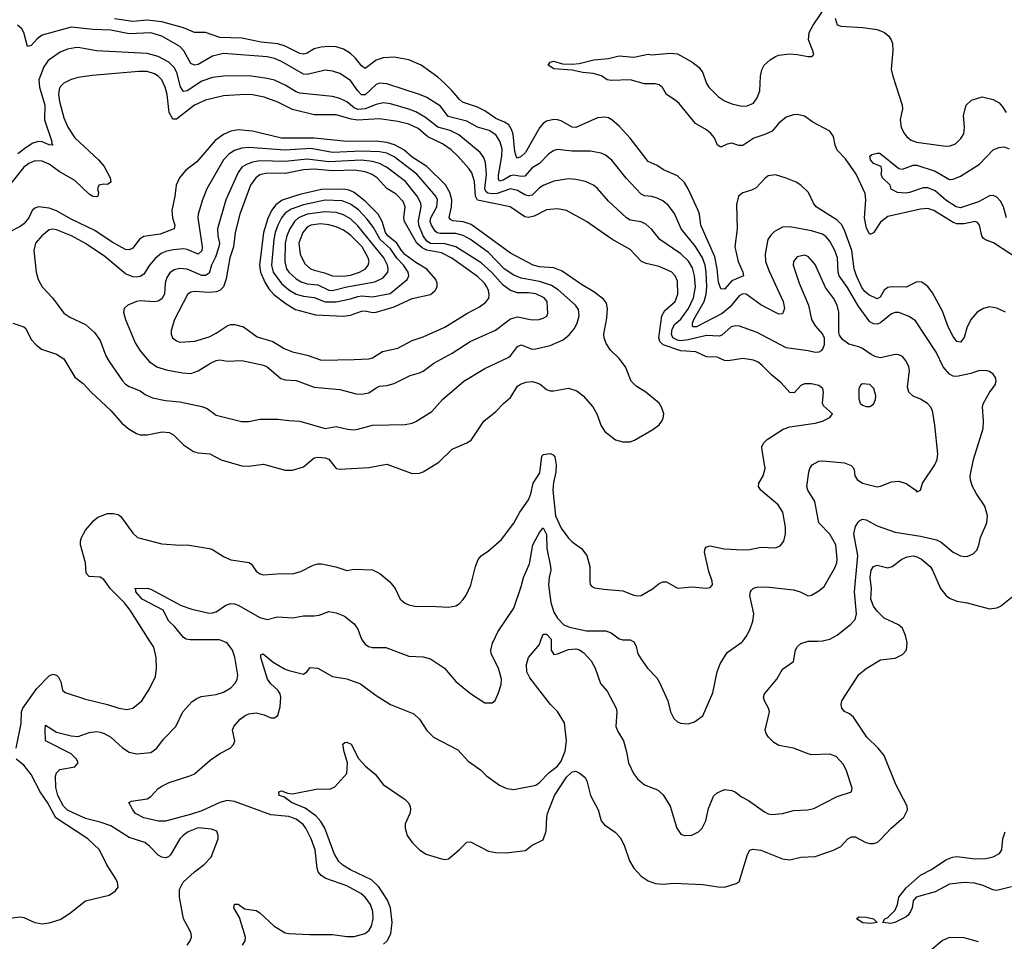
# Model space of a CAD drawing. Header units: inches. Extents: x 1305375 to 1407406, y 744550 to 841633.
# Tile 329 of 509: x 1362087 to 1367511, y 798347 to 803421. Entities that reach past the tile are written whole.
import ezdxf

# ---------------------------------------------------------------- set-up
doc = ezdxf.new("R2010")
doc.units = ezdxf.units.IN
doc.header["$MEASUREMENT"] = 0
doc.layers.add('B3769', color=7, linetype='Continuous')
doc.layers.add('B3860', color=7, linetype='Continuous')

msp = doc.modelspace()

# ---------------------------------------------------------------- linework, layer by layer
at = {"layer": 'B3769', "color": 5}
for points, elevation in [([(1362067.4, 799410), (1362095, 799545), (1362097, 799610), (1362105, 799630), (1362180.6, 799739.4), (1362250, 799808.5), (1362270, 799818), (1362290, 799812.4), (1362301.5, 799801.5), (1362314.4, 799774.4), (1362322.7, 799730), (1362337.2, 799717.2), (1362450, 799680.2), (1362571.3, 799651.3), (1362634, 799630), (1362677, 799623), (1362710, 799630.3), (1362759.1, 799670), (1362802.7, 799737.3), (1362834.7, 799805.3), (1362840.8, 799850), (1362838, 799910), (1362826.1, 799966.1), (1362804.5, 800000)], 1180), ([(1363010, 798324.9), (1363026.9, 798350), (1363033, 798370), (1363031.3, 798390), (1363023, 798410), (1362989.7, 798470), (1362967.1, 798590), (1362967.3, 798632.7), (1362988.4, 798671.6), (1363050.8, 798729.2), (1363104.2, 798770), (1363141.1, 798810), (1363181.2, 798910), (1363181.2, 798930), (1363173.2, 798953.2), (1363143.6, 798963.6), (1363070.5, 798970.5), (1363016, 798950), (1362986.7, 798930), (1362969.2, 798910), (1362918.2, 798821.8), (1362907.7, 798812.3), (1362890, 798806.6), (1362870, 798809.7), (1362850, 798821.7), (1362802.7, 798870), (1362776.3, 798890), (1362690, 798918.8), (1362590, 798982), (1362530, 799003.4), (1362450, 799023.6), (1362350, 799069.3), (1362328.1, 799090), (1362296.3, 799150), (1362286.5, 799193.5), (1362284.4, 799255.6), (1362290, 799274), (1362307.6, 799292.4), (1362390, 799307.1), (1362408.4, 799330), (1362399.4, 799350), (1362370, 799378.9), (1362229, 799450), (1362226.5, 799513.5), (1362230, 799537.3), (1362290, 799497.2), (1362370, 799478), (1362410, 799473.7), (1362470, 799496.9), (1362510, 799501.3), (1362530, 799497.6), (1362551.6, 799491.6), (1362590, 799470.2), (1362652.5, 799412.5), (1362690, 799387.8), (1362730, 799378.6), (1362810, 799386.2), (1362841.7, 799410), (1362880, 799460), (1362946.9, 799530), (1362986.2, 799610), (1363035.2, 799664.8), (1363058.5, 799681.5), (1363086.3, 799693.7), (1363170, 799705), (1363210, 799717.6), (1363250, 799741.5), (1363276.4, 799770), (1363285.3, 799790), (1363288, 799812), (1363271.6, 799911.6), (1363258.6, 799950), (1363230.8, 799990.8), (1363206.3, 800000)], 1160), ([(1363314.6, 798325.4), (1363329.8, 798350), (1363330.7, 798370), (1363297.3, 798477.3), (1363266.6, 798530), (1363270, 798550.8), (1363290.5, 798550.5), (1363325.2, 798525.2), (1363390, 798516.4), (1363410, 798504.2), (1363489.4, 798429.4), (1363550, 798394), (1363570, 798390.2), (1363683.7, 798383.7), (1363810, 798384), (1363890, 798373), (1363930, 798373.3), (1363990.9, 798390), (1364012.5, 798407.5), (1364024.9, 798430), (1364034.3, 798470), (1364033.3, 798510), (1364018.9, 798550), (1363990, 798589.8), (1363966.6, 798610), (1363890, 798652.2), (1363773.2, 798693.2), (1363748.4, 798708.4), (1363731.7, 798730), (1363725.8, 798750), (1363715, 798850), (1363693.1, 798910), (1363663.6, 798970), (1363648, 798990), (1363610, 799019.2), (1363570, 799034.2), (1363470, 799043.8), (1363270, 799117), (1363230, 799121.3), (1363189.2, 799110.8), (1363090, 799065.2), (1363034, 799046), (1362890, 799007.3), (1362852.4, 799007.6), (1362770, 799026.6), (1362725.6, 799050), (1362709.4, 799070), (1362689, 799110), (1362702.7, 799117.3), (1362790, 799130.7), (1362810, 799144), (1362850, 799187.7), (1362870, 799200.4), (1362910, 799220.3), (1363030, 799258.8), (1363050, 799269.2), (1363135.6, 799344.4), (1363190, 799381.3), (1363247, 799410), (1363265.6, 799430), (1363271.5, 799450), (1363259.5, 799510), (1363267.3, 799530), (1363301.6, 799570), (1363330, 799590.3), (1363350, 799598.7), (1363390, 799604.4), (1363433.8, 799593.8), (1363470, 799576.3), (1363490, 799577.3), (1363509.5, 799590.5), (1363521.5, 799638.5), (1363525.7, 799690), (1363522.6, 799710), (1363509.7, 799730), (1363470, 799763.5), (1363452.7, 799790), (1363414.7, 799910), (1363416, 799924), (1363428, 799930), (1363483.8, 799883.8), (1363546.1, 799846.1), (1363570, 799837.4), (1363650, 799818.3), (1363669.6, 799830), (1363686.5, 799853.5), (1363730, 799850.9), (1363810, 799804.1), (1363890, 799791), (1363964.2, 799764.2), (1364050, 799699.5), (1364130, 799650.4), (1364258.3, 799598.3), (1364288.9, 799570), (1364330, 799506.7), (1364366.4, 799470), (1364501, 799401), (1364558.3, 799338.3), (1364626, 799290), (1364658.1, 799258.1), (1364730, 799207.1), (1364770, 799188.3), (1364810, 799182.2), (1364930, 799207), (1364950, 799220.2), (1365004.1, 799275.9), (1365050.7, 799310), (1365070, 799337.6), (1365092.7, 799392.7), (1365099.9, 799450), (1365089.1, 799550), (1365050, 799611.6), (1365010.4, 799650.4), (1364896.5, 799796.5), (1364880.5, 799830), (1364879.3, 799870), (1364890.4, 799909.6), (1364950, 799980.3), (1364956.8, 800000)], 1140), ([(1364092, 798330), (1364111.9, 798350), (1364131.8, 798388.2), (1364138.6, 798450), (1364130.5, 798530), (1364113.8, 798573.8), (1364065.9, 798645.9), (1364024.3, 798684.3), (1363910, 798740.4), (1363866.5, 798766.5), (1363845.6, 798785.6), (1363819.5, 798830), (1363767.2, 798970), (1363745.9, 799005.9), (1363718.1, 799038.1), (1363658.8, 799078.8), (1363583.5, 799110), (1363542, 799142), (1363516, 799150), (1363515.3, 799170), (1363530, 799174.4), (1363562, 799162), (1363590, 799158.9), (1363730, 799186.7), (1363795.1, 799184.9), (1363823.6, 799196.4), (1363888.7, 799270), (1363893.2, 799330), (1363875.1, 799390), (1363867.9, 799432.1), (1363878, 799442), (1363890, 799442.4), (1363912.3, 799432.3), (1363953.4, 799353.4), (1363991.7, 799311.7), (1364046.2, 799266.2), (1364088.5, 799210), (1364210, 799127.7), (1364227.7, 799110), (1364238, 799090), (1364240.5, 799070), (1364237.1, 799050), (1364210, 798993.2), (1364210.2, 798970), (1364222.3, 798930), (1364249.4, 798890), (1364290, 798850.8), (1364326.1, 798826.1), (1364410, 798799.8), (1364430, 798796.1), (1364450, 798801.4), (1364508.2, 798850), (1364550, 798892.4), (1364570, 798894.9), (1364670, 798842.2), (1364710, 798835.2), (1364766.3, 798833.7), (1364873.9, 798846.1), (1364910, 798876.3), (1364970, 798904.4), (1364986.8, 798953.2), (1364990.6, 799030), (1364995.4, 799050), (1365033.9, 799150), (1365098.6, 799250), (1365130, 799280.6), (1365150, 799284), (1365170, 799274.7), (1365199.6, 799250), (1365211.1, 799230), (1365232.2, 799150), (1365274, 799070), (1365290.2, 799010.2), (1365308.7, 798988.7), (1365367.9, 798947.9), (1365396, 798916), (1365419.1, 798870), (1365447.2, 798790), (1365471.2, 798750), (1365510, 798705.2), (1365550, 798679.2), (1365590, 798664.5), (1365630, 798661.6), (1365690, 798666.4), (1365850, 798658.5), (1365934.3, 798645.7), (1365970, 798644.9), (1366034.8, 798665.2), (1366050, 798674), (1366096, 798824), (1366110, 798847.7), (1366126.3, 798853.7), (1366170, 798848.8), (1366290, 798801.3), (1366330, 798795.2), (1366390, 798810.2), (1366470, 798814.4), (1366570, 798848.4), (1366610, 798869.2), (1366650, 798910.3), (1366670, 798922.7), (1366690, 798921.8), (1366748.4, 798890), (1366770, 798884.5), (1366790, 798884.2), (1366810, 798891.5), (1366830, 798907.4), (1366887.4, 798970), (1366956.9, 799030), (1366977.4, 799070), (1366975.8, 799090), (1366914.2, 799210), (1366849.8, 799370), (1366816.4, 799410), (1366754.6, 799470), (1366681.1, 799581.1), (1366658.7, 799598.7), (1366630, 799612.7), (1366617, 799630), (1366611.8, 799650), (1366615.6, 799670), (1366710, 799814.9), (1366750, 799848.8), (1366830, 799896), (1366910, 799906.4), (1366950, 799925.5), (1366971.6, 799950), (1366975.4, 799990), (1366973.5, 800000)], 1120), ([(1363977.5, 800000), (1363990, 799982.6), (1364009.3, 799969.3), (1364030, 799963.9), (1364104.4, 799964.4), (1364230, 799916.5), (1364310, 799913.4), (1364350, 799901.1), (1364426.4, 799850), (1364490, 799777.6), (1364570, 799710.4), (1364650, 799660.4), (1364690, 799659.1), (1364707.3, 799672.7), (1364725.1, 799714.9), (1364739.2, 799760.8), (1364741.7, 799790), (1364724.8, 799850), (1364684.7, 799930), (1364683, 799950), (1364691.5, 799990), (1364696.4, 800000)], 1160), ([(1365014.8, 800000), (1365014.4, 799950), (1365030, 799925.7), (1365050, 799928.9), (1365110, 799952.6), (1365150, 799956.3), (1365171.1, 799951.1), (1365195, 799935), (1365235.9, 799890), (1365258, 799850), (1365286, 799766), (1365323.6, 799723.6), (1365373.1, 799630), (1365376.5, 799610), (1365371.7, 799530), (1365381.6, 799501.6), (1365412.9, 799450), (1365430.2, 799390), (1365440.3, 799330), (1365468.4, 799270), (1365490, 799242), (1365528.7, 799208.7), (1365600.4, 799180.4), (1365632.8, 799152.8), (1365670.3, 799090.3), (1365707.2, 798970), (1365730, 798937.1), (1365750, 798928.5), (1365790, 798930.4), (1365826, 798950), (1365846.6, 798970), (1365867.6, 799010), (1365881.7, 799078.3), (1365910, 799146), (1365930, 799164), (1365970, 799182), (1366010, 799177), (1366030, 799167), (1366062.7, 799142.7), (1366102, 799122), (1366190, 799058.9), (1366210, 799048), (1366230, 799044.7), (1366288.7, 799050), (1366350, 799067.2), (1366429.7, 799070.3), (1366462.8, 799077.2), (1366590, 799144.6), (1366669, 799170), (1366672.3, 799190), (1366640.7, 799290), (1366622.8, 799322.8), (1366584.7, 799364.7), (1366550, 799376.9), (1366450, 799373.5), (1366430, 799378), (1366350, 799409.7), (1366270, 799424), (1366241.2, 799441.2), (1366211.8, 799470), (1366199.6, 799490), (1366194, 799510), (1366216.9, 799610), (1366213, 799630), (1366189.7, 799670), (1366184.7, 799690), (1366189.6, 799710), (1366258, 799790), (1366290, 799844.9), (1366350, 799887.7), (1366361.6, 799950), (1366372.3, 799970), (1366390, 799985.5), (1366430, 799998.3), (1366484.2, 800000)], 1140), ([(1365462.5, 800000), (1365470, 799996.4), (1365483.2, 799970), (1365492.9, 799930), (1365510, 799900.5), (1365545.3, 799850), (1365596.5, 799796.5), (1365612, 799772), (1365657.3, 799670), (1365672.4, 799610), (1365690, 799574), (1365710, 799555.5), (1365727.3, 799547.3), (1365770, 799544.9), (1365804.2, 799555.8), (1365851.3, 799588.7), (1365904.8, 799715.2), (1365929.8, 799830), (1365946.2, 799873.8), (1365983.8, 799936.2), (1366065.8, 799994.2), (1366070.4, 800000)], 1160), ([(1362030, 798474.4), (1362090, 798482), (1362110, 798478.2), (1362170, 798450.2), (1362210, 798442.7), (1362250, 798447.7), (1362310, 798466.5), (1362361, 798499), (1362450, 798569.1), (1362579.7, 798600.3), (1362615.3, 798624.7), (1362630, 798644.7), (1362626.6, 798670), (1362617, 798690), (1362567, 798767), (1362526, 798850), (1362461.5, 798910), (1362286.9, 799026.9), (1362241, 799110), (1362199.7, 799170), (1362150, 799265.8), (1362110, 799315.5), (1362067.1, 799350)], 1180), ([(1367550, 798646.9), (1367470, 798627), (1367447.6, 798630), (1367394.6, 798654.6), (1367347.1, 798667.1), (1367290, 798669.9), (1367210, 798660.8), (1367130, 798618.2), (1367026, 798590), (1367008.9, 798570), (1367003.2, 798530), (1366995.2, 798510), (1366981.7, 798490), (1366970, 798482.2), (1366907.7, 798450), (1366885.5, 798445.5), (1366842, 798450), (1366853.2, 798470), (1366870, 798477.6), (1366910, 798518.8), (1366923.7, 798550), (1366929.4, 798590), (1366970, 798641.5), (1367049.3, 798710), (1367110, 798741.7), (1367190, 798794.6), (1367225.2, 798810), (1367250, 798814.4), (1367350, 798801.4), (1367410, 798802), (1367450, 798811.1), (1367484.7, 798830), (1367498.5, 798850), (1367503.9, 798910), (1367515.4, 798950)], 1080), ([(1367370, 798342.9), (1367290, 798365), (1367210, 798367.7), (1367170, 798350.5), (1367110, 798300.5)], 1120)]:
    msp.add_lwpolyline(points, dxfattribs=dict(at, elevation=elevation))
at = {"layer": 'B3769', "color": 5, "elevation": 1080}
msp.add_lwpolyline([(1366776, 798444), (1366731.2, 798448.8), (1366697.2, 798470), (1366710, 798480.7), (1366750, 798478.7), (1366791.3, 798470), (1366810, 798449.7)], close=True, dxfattribs=at)
at = {"layer": 'B3860', "color": 5}
for points, elevation in [([(1367590, 802102.1), (1367452.6, 802192.6), (1367408.1, 802208.1), (1367396.6, 802216.6), (1367386.9, 802230), (1367375, 802290), (1367363.9, 802303.9), (1367350, 802310.5), (1367290, 802297.3), (1367250, 802296.9), (1367230, 802303.6), (1367122.7, 802370), (1367090, 802381.2), (1367050, 802378.4), (1366870, 802338), (1366830, 802306.2), (1366790, 802246.6), (1366770, 802238.3), (1366752.8, 802272.8), (1366741.9, 802330), (1366748.3, 802430), (1366744.5, 802464.5), (1366695.6, 802570), (1366635.6, 802655.6), (1366590, 802702.6), (1366579.5, 802730), (1366570, 802777), (1366550, 802806.9), (1366457.3, 802857.3), (1366410, 802889.8), (1366370, 802898.8), (1366350, 802897.8), (1366310, 802884.2), (1366270, 802851.8), (1366232, 802808), (1366191.6, 802788.4), (1366131, 802769), (1366070, 802729.1), (1366048.7, 802728.7), (1366010, 802741.9), (1365984.3, 802735.7), (1365950, 802718.7), (1365930.8, 802730.8), (1365915, 802770), (1365895, 802795), (1365870, 802815.3), (1365809.8, 802850), (1365719.2, 802959.2), (1365698, 802978), (1365650, 803008.2), (1365627.6, 803047.6), (1365610, 803063), (1365588.6, 803068.6), (1365530, 803067.3), (1365450, 803089.2), (1365345.5, 803085.5), (1365324, 803090), (1365292.7, 803112.7), (1365245.6, 803125.6), (1365190, 803130.9), (1365130, 803143.9), (1365030, 803149.9), (1364998.7, 803170), (1365010, 803187.7), (1365027.7, 803192.3), (1365077.3, 803177.3), (1365130, 803175.4), (1365170, 803180.2), (1365250, 803200.5), (1365330, 803206.8), (1365390, 803222.2), (1365470, 803214.1), (1365549.3, 803230.7), (1365570, 803228.2), (1365670, 803236.6), (1365710, 803232.7), (1365790, 803188.2), (1365830, 803158.2), (1365850, 803128.7), (1365871.3, 803070), (1365883.7, 803050), (1365937, 802997), (1365970, 802975.1), (1366010, 802958.5), (1366065.4, 802945.4), (1366093.9, 802946.1), (1366130, 802961.8), (1366150, 802990.3), (1366164.6, 803030), (1366167.5, 803110), (1366174.6, 803145.4), (1366189.1, 803170.9), (1366220.9, 803199.1), (1366250, 803218.1), (1366270, 803225.1), (1366327.2, 803232.8), (1366370, 803230.1), (1366430, 803217.7), (1366450, 803218.4), (1366456.6, 803223.4), (1366461.6, 803230), (1366456.6, 803250), (1366432.2, 803310), (1366437, 803350), (1366457.7, 803390), (1366539.9, 803510)], 1080), ([(1366484.2, 800000), (1366510, 800000.8), (1366550, 800010.3), (1366590, 800033.1), (1366666.6, 800093.4), (1366690, 800119.3), (1366697.3, 800150), (1366686.7, 800270), (1366704.5, 800470), (1366682.3, 800590), (1366691.5, 800630), (1366705.6, 800654.4), (1366716.2, 800663.8), (1366730, 800670.3), (1366750, 800667.6), (1366810, 800633.6), (1366910, 800598.6), (1367050, 800577.1), (1367137.5, 800557.5), (1367164.2, 800544.2), (1367230, 800489.1), (1367270, 800468.8), (1367290, 800464.6), (1367310, 800467), (1367339.6, 800480.4), (1367359.4, 800500.6), (1367371.6, 800528.4), (1367381, 800570), (1367415.3, 800650), (1367418.7, 800690), (1367403.3, 800743.3), (1367358.2, 800810), (1367336.8, 800850), (1367324.9, 800884.9), (1367323.9, 800910), (1367341, 800999), (1367394.8, 801170), (1367396.9, 801210), (1367391.7, 801291.7), (1367396.9, 801310), (1367430, 801367.7), (1367460.9, 801410), (1367466.6, 801430), (1367462.9, 801450), (1367449.4, 801470), (1367430, 801483.6), (1367410, 801489.6), (1367370, 801487.8), (1367327.7, 801472.3), (1367250, 801456.5), (1367230, 801458.9), (1367210, 801469.8), (1367175.3, 801510), (1367136.5, 801590), (1367022, 801762), (1366987.5, 801787.5), (1366930, 801808.3), (1366910, 801809), (1366890, 801801.8), (1366830, 801752.2), (1366810, 801743.7), (1366790, 801745.5), (1366770, 801757.2), (1366706, 801846), (1366647.3, 801947.3), (1366601.5, 802010), (1366596.3, 802030), (1366592.7, 802110), (1366577.5, 802150), (1366550, 802202.4), (1366530, 802225.8), (1366510, 802239.6), (1366450, 802258.5), (1366330, 802279.8), (1366290, 802278), (1366244.7, 802255.3), (1366224.9, 802235.1), (1366209.2, 802210), (1366193.4, 802130), (1366196.3, 802090), (1366215.8, 802035.8), (1366292.1, 801870), (1366299.8, 801830), (1366290, 801802), (1366270, 801799.8), (1366250, 801808.3), (1366170, 801850.5), (1366090, 801909.1), (1366070, 801911.6), (1366050, 801900.7), (1366000.8, 801839.2), (1365957.6, 801802.4), (1365815.4, 801730), (1365796.2, 801730), (1365792.8, 801732.8), (1365793.5, 801750), (1365800.8, 801770), (1365857.1, 801870), (1365869.7, 801910.3), (1365873, 801950), (1365869.3, 802030), (1365862.5, 802070), (1365848.7, 802110), (1365810, 802171.3), (1365731.9, 802270), (1365693.8, 802353.8), (1365659.6, 802399.6), (1365630, 802423.5), (1365598.5, 802438.5), (1365570, 802447.1), (1365530, 802451.5), (1365510, 802459.8), (1365428.9, 802548.9), (1365350, 802647.6), (1365314.8, 802674.8), (1365290, 802686.8), (1365230, 802697.7), (1365130, 802697.3), (1365050, 802706.5), (1365030, 802701.6), (1364999.5, 802680.5), (1364950, 802629.3), (1364910, 802605.8), (1364870, 802560.2), (1364850, 802557.8), (1364810, 802565.6), (1364790, 802560.6), (1364750, 802537.6), (1364730, 802532.1), (1364724.4, 802544.4), (1364725.2, 802565.2), (1364742.6, 802670), (1364744.5, 802710), (1364732.9, 802752.9), (1364710, 802786.3), (1364673.7, 802810), (1364610, 802828.6), (1364550, 802861.8), (1364448.2, 802888.2), (1364405.6, 802945.6), (1364330, 802992.3), (1364290, 803009.9), (1364110, 803067.3), (1364070, 803072.1), (1364050, 803063.4), (1363990, 803007.9), (1363970, 803008.1), (1363950, 803028.6), (1363910, 803086.6), (1363850, 803124.2), (1363810, 803138.3), (1363770, 803142.2), (1363670, 803119.1), (1363650, 803120.5), (1363530, 803191), (1363490, 803207.7), (1363450, 803216.9), (1363210, 803235.2), (1363150, 803220.7), (1363070, 803174.4), (1363049.9, 803169.9), (1363030, 803179.8), (1362991.7, 803250), (1362970, 803272.6), (1362870, 803330.4), (1362810, 803349.4), (1362690, 803342.3), (1362590, 803362.4), (1362490, 803366.1), (1362370, 803379), (1362210, 803335.9), (1362183.7, 803316.3), (1362150, 803278.2), (1362130, 803273.6), (1362110.5, 803350), (1362098.5, 803370), (1362075.2, 803390)], 1140), ([(1367517.6, 801810), (1367470, 801831.9), (1367430, 801840.5), (1367397.3, 801830), (1367362.4, 801810), (1367328, 801772), (1367306.8, 801730), (1367289.4, 801670.6), (1367270, 801646.2), (1367250, 801649.8), (1367230, 801676.4), (1367202.2, 801730), (1367170, 801816.1), (1367116.6, 801916.6), (1367090, 801952.4), (1367056.6, 801976.6), (1367030, 801977.7), (1366970, 801948.8), (1366890, 801950.6), (1366870, 801946.9), (1366850, 801932.5), (1366826.9, 801893.1), (1366810, 801883.2), (1366765.8, 801905.8), (1366743.8, 801923.8), (1366726.4, 801946.4), (1366697.7, 802010), (1366684.9, 802050), (1366671.7, 802150), (1366630, 802262), (1366613.8, 802293.8), (1366590, 802317.3), (1366475.1, 802390), (1366459.8, 802410), (1366432.3, 802470), (1366390, 802509.8), (1366365.5, 802525.5), (1366310, 802548.4), (1366250, 802567.1), (1366210, 802560.4), (1366192.5, 802547.5), (1366144.4, 802495.6), (1366117.7, 802482.3), (1366070, 802467.4), (1366047.1, 802450), (1366036.8, 802403.2), (1366039.8, 802270), (1366026.2, 802170), (1366045.7, 802090), (1366070.9, 802030), (1366073.6, 802010), (1366010, 801982.5), (1365970, 801937.1), (1365950, 801939.8), (1365936.5, 801976.5), (1365930.3, 802050), (1365916, 802116), (1365839.7, 802290), (1365831.4, 802350), (1365824.5, 802370), (1365769.9, 802490), (1365750, 802524.2), (1365710, 802561.8), (1365634.5, 802594.5), (1365598.4, 802618.4), (1365550, 802641), (1365450, 802768.5), (1365390, 802834.8), (1365350, 802869.8), (1365330, 802879.8), (1365310, 802884), (1365270, 802879.9), (1365150, 802828), (1365129.9, 802829.9), (1365070, 802863.4), (1365050, 802869.8), (1365030, 802871.5), (1364990, 802861.8), (1364970, 802849), (1364950, 802824.8), (1364873.2, 802690), (1364850, 802667.5), (1364830, 802658.2), (1364822, 802670), (1364815.6, 802695.6), (1364805.7, 802790), (1364797.2, 802817.2), (1364781.4, 802841.4), (1364757.5, 802857.5), (1364710, 802877.8), (1364650, 802918.5), (1364610, 802939.4), (1364527.1, 802967.1), (1364510, 802980.7), (1364470, 803029.9), (1364430, 803069.8), (1364390, 803103.7), (1364299.3, 803170), (1364230, 803199.7), (1364150, 803214.5), (1364089.5, 803210.5), (1364050, 803198.2), (1363990, 803152.1), (1363970, 803167.7), (1363937, 803210), (1363910, 803235.2), (1363870, 803259.6), (1363830, 803271.4), (1363790, 803273.9), (1363748.4, 803270), (1363710, 803259.9), (1363670, 803237), (1363650, 803231.4), (1363630, 803235.4), (1363550, 803275.9), (1363510, 803287.4), (1363418.1, 803298.1), (1363310, 803320.1), (1363190, 803322.3), (1363110, 803351.2), (1363050, 803349.9), (1362990, 803377), (1362869.4, 803409.4), (1362790, 803418.6), (1362710, 803410.9), (1362610, 803425.9)], 1120), ([(1366580.1, 803430), (1366590, 803392.4), (1366610, 803384.6), (1366730, 803378), (1366810, 803366.7), (1366850.6, 803350), (1366874.9, 803330), (1366888.2, 803310), (1366894.9, 803290), (1366898, 803250), (1366888.6, 803148.6), (1366896.5, 803110), (1366948.7, 802950), (1366950.3, 802930), (1366938.3, 802870), (1366942.7, 802830), (1366957.3, 802797.3), (1366975.1, 802775.1), (1366998, 802758), (1367026.9, 802746.9), (1367190, 802725.4), (1367213.4, 802726.6), (1367241.9, 802738.1), (1367272.6, 802767.4), (1367288.2, 802791.8), (1367291.6, 802830), (1367287.3, 802892.7), (1367301.3, 802950), (1367330, 802977), (1367390, 802997), (1367450, 802981.7), (1367482.7, 802962.7), (1367501.8, 802941.8), (1367520.8, 802910)], 1080), ([(1366070.4, 800000), (1366090, 800025.3), (1366110, 800062.4), (1366126.3, 800110), (1366132.2, 800150), (1366109.8, 800250), (1366112.4, 800270), (1366119.3, 800280.7), (1366129.8, 800290.2), (1366150, 800297.3), (1366201.8, 800298.2), (1366350, 800281.3), (1366387.3, 800270), (1366430, 800248.4), (1366450, 800252.4), (1366490, 800275.8), (1366519.1, 800300.9), (1366577.4, 800402.6), (1366587.8, 800430), (1366589.8, 800450), (1366583, 800530), (1366550, 800588.9), (1366489.9, 800650), (1366467.3, 800767.3), (1366429.7, 800830), (1366424.2, 800850), (1366434.5, 800930), (1366439.5, 800950), (1366452.7, 800970), (1366489, 800990), (1366510, 800992.7), (1366630, 800980.2), (1366667, 800967), (1366677.1, 800957.1), (1366683.7, 800943.7), (1366688.4, 800910), (1366700.2, 800890), (1366730, 800869.5), (1366810, 800849.3), (1366830, 800852.6), (1366890, 800877.3), (1366930, 800880.2), (1366970, 800866.7), (1367024.7, 800830), (1367030, 800822), (1367048.9, 800831.1), (1367060.7, 800870), (1367128.7, 800970), (1367141.4, 800998.6), (1367145.7, 801030), (1367129, 801189), (1367114.8, 801270), (1367104.4, 801290), (1367087.5, 801307.5), (1367050, 801330.9), (1367009, 801349), (1366985.7, 801370), (1366977.2, 801397.2), (1366989.1, 801490), (1366985.2, 801510), (1366970, 801541.1), (1366950, 801565.7), (1366930, 801575.8), (1366910, 801577.1), (1366830, 801558.8), (1366804.1, 801564.1), (1366776.9, 801576.9), (1366730, 801610.6), (1366710, 801620.2), (1366654.6, 801634.6), (1366619.8, 801659.8), (1366603.7, 801683.7), (1366599.3, 801699.3), (1366599.5, 801810), (1366590.5, 801850), (1366570, 801887.6), (1366526.5, 801946.5), (1366470, 802073), (1366430, 802117.4), (1366410, 802125.1), (1366370, 802115.8), (1366350.3, 802090), (1366348.1, 802070), (1366380.5, 801970), (1366431.9, 801850), (1366449.3, 801770), (1366470, 801734.9), (1366508.9, 801690), (1366518.7, 801670), (1366519.5, 801630), (1366512.2, 801610), (1366501.7, 801598.3), (1366488.9, 801591.1), (1366470, 801588.5), (1366430, 801598.2), (1366310, 801614), (1366150, 801698.8), (1366053.1, 801733.1), (1366030, 801736.1), (1366006.3, 801730), (1365955.4, 801684.6), (1365941.2, 801678.8), (1365870, 801682), (1365770, 801657.9), (1365730, 801653.6), (1365710, 801656.8), (1365684.7, 801670), (1365677.4, 801690), (1365682.4, 801717.6), (1365696, 801744), (1365730, 801771.2), (1365771, 801830), (1365798.7, 801890), (1365809.6, 801950), (1365804.9, 802010), (1365794.2, 802054.2), (1365771, 802091), (1365730, 802131.1), (1365613.3, 802210), (1365570, 802266.2), (1365535.8, 802295.8), (1365510, 802307.1), (1365450, 802317.8), (1365430, 802329.8), (1365330, 802421), (1365270, 802490.9), (1365248, 802510), (1365203.7, 802530), (1365150, 802541.8), (1365110, 802544.2), (1365030, 802531.5), (1364970, 802508.3), (1364950, 802495.4), (1364910, 802455.2), (1364890, 802450.4), (1364870, 802457), (1364830, 802480.7), (1364790, 802489.5), (1364716.7, 802463.3), (1364690, 802461.9), (1364666.4, 802466.4), (1364655.2, 802475.2), (1364648.9, 802490), (1364658.5, 802570), (1364653.8, 802633.8), (1364643.1, 802663.1), (1364622.9, 802690), (1364506.6, 802786.6), (1364457.6, 802810), (1364389.7, 802829.7), (1364323.1, 802883.1), (1364270, 802913.2), (1364230, 802927.6), (1364130, 802956.9), (1364090, 802962.9), (1364050, 802953.8), (1363990, 802929.3), (1363950, 802926.7), (1363930, 802934.9), (1363890, 802968.2), (1363850, 802987.1), (1363810, 802997.4), (1363630, 803016.1), (1363610, 803023), (1363550, 803061.3), (1363490, 803087.7), (1363450, 803098.1), (1363351.5, 803111.5), (1363210, 803110.5), (1363150, 803102.2), (1363090, 803083.4), (1363010, 803029.3), (1362990, 803026.2), (1362972.1, 803052.1), (1362952.7, 803130), (1362938.3, 803158.3), (1362907.8, 803187.8), (1362850, 803218.5), (1362790, 803235.7), (1362510.1, 803249.9), (1362410, 803267), (1362390, 803266.8), (1362350, 803258.2), (1362310, 803242.2), (1362244.5, 803195.5), (1362219.1, 803160.9), (1362193.3, 803090), (1362195.7, 803050), (1362225.7, 802950), (1362224.2, 802870), (1362264, 802750), (1362262.3, 802742.3), (1362270.2, 802729.8), (1362250, 802731.3), (1362210, 802747.7), (1362190, 802750.7), (1362159.5, 802740.5), (1362121.9, 802718.1), (1362077.2, 802682.8)], 1160), ([(1362804.5, 800000), (1362696.1, 800170), (1362664.2, 800210), (1362586.9, 800286.9), (1362550, 800338.4), (1362530, 800352.4), (1362470, 800356), (1362452.7, 800372.7), (1362449, 800431), (1362422.2, 800530), (1362422.8, 800550), (1362427.7, 800570), (1362449.2, 800610.8), (1362495.7, 800664.3), (1362518, 800682), (1362570, 800701.2), (1362602, 800702), (1362630, 800696), (1362644.8, 800684.8), (1362710, 800593), (1362736, 800570), (1362870, 800535.8), (1362971.9, 800528.1), (1363010, 800530.3), (1363130, 800510.2), (1363150, 800503.2), (1363210, 800465.4), (1363250, 800446.8), (1363352.1, 800432.1), (1363363.7, 800423.7), (1363390, 800383.7), (1363410, 800370.2), (1363430, 800365.2), (1363530, 800372.4), (1363590, 800370.3), (1363636.6, 800383.4), (1363703.3, 800416.7), (1363730, 800424.9), (1363750, 800424.9), (1363829.1, 800409.1), (1363890, 800389), (1363930, 800394.9), (1364030, 800392.6), (1364071.9, 800371.9), (1364125.7, 800325.7), (1364154.9, 800290), (1364183.7, 800230), (1364210, 800208.9), (1364230, 800199.5), (1364270.3, 800190.3), (1364350, 800192.7), (1364450, 800185.7), (1364490, 800194), (1364510, 800206.4), (1364530, 800228.2), (1364546.9, 800253.1), (1364572.4, 800307.6), (1364597.3, 800410), (1364611.9, 800448.1), (1364630, 800468.4), (1364670, 800496.4), (1364741.1, 800558.9), (1364810, 800648.5), (1364842.9, 800710), (1364890, 800777.4), (1364903, 800810), (1364916.4, 800870), (1364953.2, 800926.8), (1364962.8, 801017.2), (1364972.8, 801027.2), (1365010, 801031.8), (1365025.2, 801025.2), (1365034.2, 801014.2), (1365042.6, 800970), (1365041.3, 800930), (1365026.9, 800873.1), (1365023.6, 800830), (1365038.8, 800690), (1365070, 800621.3), (1365110, 800565.5), (1365130, 800546.3), (1365182.4, 800510), (1365211.8, 800470), (1365228.7, 800410), (1365227.5, 800327.5), (1365230.6, 800310.6), (1365239.8, 800299.8), (1365253.2, 800293.2), (1365304.6, 800284.6), (1365410, 800276.9), (1365470, 800251.8), (1365490, 800248.8), (1365510, 800250.3), (1365530, 800260.9), (1365572.9, 800287.1), (1365610, 800317), (1365630, 800326.4), (1365650, 800326), (1365710, 800290.5), (1365790, 800298.4), (1365870, 800290.5), (1365890, 800294), (1365903.7, 800310), (1365902.4, 800330), (1365883.4, 800383.4), (1365859.3, 800490), (1365862.6, 800510), (1365870, 800518), (1365890, 800523.6), (1365968.1, 800508.1), (1366070, 800501.5), (1366110, 800503.9), (1366170, 800517.2), (1366250, 800513.1), (1366276.1, 800523.9), (1366296.9, 800550), (1366305.7, 800590), (1366306.7, 800626.7), (1366290.9, 800710), (1366266.2, 800750), (1366169.8, 800830), (1366157.6, 800850), (1366159.8, 800870), (1366182, 800910), (1366193, 800950), (1366176.8, 801050), (1366176.4, 801070), (1366184.4, 801090), (1366204.7, 801110), (1366293.6, 801166.4), (1366330, 801179), (1366470, 801199), (1366509.2, 801210), (1366549.2, 801230), (1366565.2, 801250), (1366515.6, 801295.6), (1366509.4, 801310), (1366515.4, 801370), (1366512.1, 801390), (1366490, 801407.1), (1366450, 801416.3), (1366410, 801416.5), (1366390, 801406.9), (1366354, 801366), (1366330, 801367.8), (1366281.2, 801421.2), (1366230, 801463.1), (1366177.1, 801517.1), (1366154.8, 801534.8), (1366130, 801546.9), (1366070, 801554.8), (1365990, 801542.6), (1365970, 801544.4), (1365930, 801563), (1365870, 801564.1), (1365812.1, 801592.1), (1365730, 801597), (1365631.2, 801631.2), (1365613.7, 801650), (1365608, 801670), (1365624.1, 801790), (1365641, 801819), (1365698, 801870), (1365713.3, 801910), (1365710, 801980.9), (1365698, 802010), (1365680.4, 802030), (1365610, 802061.4), (1365539.1, 802079.1), (1365513, 802090), (1365450, 802156.1), (1365350, 802213.3), (1365209.9, 802309.9), (1365099.5, 802370), (1365050, 802378.7), (1364990, 802374.3), (1364921.5, 802338.5), (1364890, 802331.1), (1364870, 802336.4), (1364789.9, 802389.9), (1364610, 802427.4), (1364597.9, 802450), (1364592.2, 802530), (1364577.1, 802577.1), (1364562.1, 802602.1), (1364501.5, 802670), (1364464, 802704), (1364416.7, 802736.7), (1364336, 802776), (1364282.2, 802822.2), (1364230, 802845.6), (1364170, 802860.8), (1364070, 802874.8), (1363947.6, 802867.6), (1363912.9, 802872.9), (1363830, 802897.3), (1363710, 802897.3), (1363590, 802926.4), (1363510, 802967.3), (1363434.1, 802994.1), (1363370, 803006.5), (1363330, 803008.5), (1363210, 803000.9), (1363110, 802977.9), (1363050, 802951), (1362950, 802872.7), (1362930, 802873.3), (1362909.6, 802910), (1362899.3, 803010), (1362888.8, 803050), (1362869.2, 803090), (1362850.6, 803110.6), (1362830, 803123), (1362790, 803134.9), (1362744.2, 803135.7), (1362486.3, 803113.7), (1362410, 803102.6), (1362370, 803091.4), (1362330, 803071.5), (1362309.2, 803050.8), (1362303.7, 803036.3), (1362301.2, 803010), (1362306.1, 802970), (1362330, 802880.4), (1362351.6, 802830), (1362390.9, 802770), (1362520.6, 802650), (1362552.8, 802612.8), (1362585.5, 802550), (1362590, 802525.6), (1362570, 802513.6), (1362550, 802515.2), (1362523.9, 802510), (1362516.4, 802490), (1362521.3, 802470), (1362517.1, 802450), (1362510, 802445.4), (1362490, 802447.5), (1362470, 802460.6), (1362390, 802535.3), (1362304.7, 802584.7), (1362250, 802625.6), (1362210, 802642.9), (1362170, 802644.5), (1362136.5, 802630), (1362110, 802608.1), (1362010, 802484.6)], 1180), ([(1362050, 801749.4), (1362110.6, 801730), (1362120.9, 801720.9), (1362150, 801660.2), (1362177.1, 801630), (1362206.6, 801606.6), (1362290, 801579.8), (1362330, 801553.6), (1362390, 801453.4), (1362437.1, 801417.1), (1362480.3, 801370), (1362588.8, 801270), (1362650, 801199), (1362690, 801166.5), (1362730, 801143.2), (1362750, 801136.1), (1362790, 801134.7), (1362871.3, 801151.3), (1362910, 801148.9), (1362934.7, 801134.7), (1362990, 801080.4), (1363043.7, 801043.7), (1363070, 801036.5), (1363134.8, 801030), (1363197.2, 800997.2), (1363310, 800964.4), (1363350, 800962.7), (1363430, 800973.7), (1363550, 800940.3), (1363590, 800940.9), (1363650, 800958.3), (1363710, 801007.7), (1363730, 801011.8), (1363770, 801009.2), (1363790, 801001.7), (1363830, 800950.3), (1363850, 800945.8), (1364010, 800955.8), (1364110, 800973.8), (1364250, 800921.7), (1364290, 800924.6), (1364310, 800931.7), (1364395.5, 800984.5), (1364470, 801056.5), (1364550, 801090.3), (1364574.1, 801105.9), (1364644, 801210), (1364710, 801263.6), (1364751.7, 801308.3), (1364790, 801340.8), (1364830, 801403.2), (1364845.7, 801414.3), (1364875, 801425), (1364910, 801428.3), (1364930, 801424.1), (1364953.5, 801413.5), (1364990, 801385.5), (1365010, 801377.8), (1365030, 801376.6), (1365110, 801392.7), (1365156.9, 801376.9), (1365190.3, 801350), (1365244.7, 801290), (1365267.2, 801250), (1365290, 801184.9), (1365310, 801154.4), (1365370, 801108.5), (1365410, 801095.8), (1365450, 801095.8), (1365474.9, 801105.1), (1365575.2, 801164.8), (1365609.6, 801190.4), (1365623.7, 801210), (1365632.6, 801227.4), (1365634.7, 801250), (1365624.4, 801284.4), (1365609.4, 801310), (1365536.2, 801370), (1365483.4, 801403.4), (1365455.8, 801430), (1365424.8, 801510), (1365390, 801554.8), (1365341.9, 801601.9), (1365318, 801638), (1365306.6, 801670), (1365304.8, 801690), (1365322.3, 801777.7), (1365325.4, 801830), (1365319.5, 801859.5), (1365302.7, 801882.7), (1365250, 801923), (1365182.6, 801962.6), (1365076.4, 802036.4), (1365030, 802054), (1364950, 802060.9), (1364915.4, 802070), (1364790, 802135), (1364574.1, 802294.1), (1364530, 802308.1), (1364473, 802313), (1364460.4, 802320.4), (1364452.5, 802332.5), (1364466.3, 802390), (1364468.4, 802430), (1364456.5, 802470), (1364432.1, 802512.1), (1364330, 802612.5), (1364250, 802664.1), (1364204, 802704), (1364152.5, 802732.5), (1364110, 802744.3), (1364050, 802752.8), (1363890, 802750.2), (1363710, 802769.1), (1363530, 802769.2), (1363370, 802807.6), (1363290, 802814), (1363250, 802806.8), (1363210, 802789.1), (1363164.1, 802755.9), (1363062, 802638), (1363000.2, 802590), (1362966.5, 802550), (1362949.2, 802510), (1362942.3, 802450), (1362924.6, 802370), (1362928.4, 802330), (1362942, 802290), (1362937.7, 802270), (1362933.1, 802266.9), (1362860.2, 802239.8), (1362770, 802226.9), (1362747.1, 802212.9), (1362710, 802162.5), (1362690, 802153.4), (1362670, 802156.4), (1362595.7, 802195.7), (1362500.9, 802260.9), (1362370, 802323.2), (1362290, 802367.7), (1362250, 802383.1), (1362190, 802389.9), (1362170, 802383.5), (1362155.9, 802370), (1362136.6, 802330), (1362110, 802296.8), (1362090, 802282.1), (1362028.6, 802251.4)], 1220), ([(1367523.7, 802330), (1367507.5, 802390), (1367490, 802421), (1367470, 802444.2), (1367450, 802452.8), (1367430, 802450.8), (1367370, 802417.9), (1367270, 802385.6), (1367246.8, 802390), (1367190, 802427.8), (1367130, 802478.7), (1367090, 802495.8), (1367064.8, 802495.2), (1366988.9, 802468.9), (1366966.2, 802466.2), (1366922, 802470), (1366887.9, 802487.9), (1366882.7, 802510), (1366839.5, 802550), (1366833.6, 802570), (1366837.4, 802590), (1366833.5, 802613.5), (1366790, 802629.7), (1366773.5, 802650), (1366769.8, 802670), (1366781.6, 802678.4), (1366810, 802686.5), (1366825.2, 802685.2), (1366930, 802602.3), (1366950, 802598), (1367010, 802619.7), (1367030, 802620.2), (1367130, 802586.9), (1367210, 802541.8), (1367230, 802542.9), (1367270, 802560.2), (1367374.4, 802625.6), (1367450, 802703.6), (1367482, 802718), (1367510, 802721.1), (1367538.2, 802710)], 1060), ([(1364696.4, 800000), (1364721.3, 800050), (1364810, 800180.4), (1364850, 800299.3), (1364862.3, 800350), (1364895.4, 800424.6), (1364914.2, 800530), (1364950, 800598), (1364970, 800623), (1364990, 800586.8), (1364990.8, 800510), (1365011.9, 800410), (1365012.8, 800390), (1365003.9, 800350), (1365001.1, 800310), (1365012.8, 800212.8), (1365030, 800158.9), (1365050, 800126), (1365084.9, 800090), (1365115.6, 800075.6), (1365210, 800056.4), (1365316, 800056), (1365344.8, 800044.8), (1365390, 800011.6), (1365410, 800006.7), (1365450, 800006), (1365462.5, 800000)], 1160), ([(1366973.5, 800000), (1366967.7, 800030), (1366949.8, 800070), (1366928.6, 800088.6), (1366850, 800126.7), (1366810, 800164.9), (1366790, 800192.1), (1366775.6, 800230), (1366778.8, 800290), (1366772.9, 800350), (1366778.2, 800390), (1366790, 800410.1), (1366810, 800418.1), (1366870, 800402.9), (1366893.6, 800410), (1366947.6, 800450), (1366976.6, 800463.4), (1367010, 800469), (1367030, 800464.2), (1367055.2, 800450), (1367103.5, 800410), (1367116.6, 800390), (1367159.8, 800290), (1367190, 800253.2), (1367210, 800236.2), (1367250, 800219.1), (1367306, 800210), (1367430, 800176.4), (1367470, 800183.1), (1367490, 800192.4), (1367610, 800288.2)], 1120), ([(1363206.3, 800000), (1363187.2, 800007.2), (1363026.4, 800006.4), (1363003.6, 800010), (1362990, 800018.5), (1362939.6, 800079.6), (1362908.4, 800110), (1362877, 800170), (1362760.9, 800230), (1362727.1, 800270), (1362727, 800287), (1362722, 800290), (1362789.7, 800290.3), (1362810, 800284.9), (1362975.9, 800195.9), (1363035.1, 800175.1), (1363130, 800154), (1363150, 800154.4), (1363170, 800161.3), (1363222, 800198), (1363250, 800206.4), (1363270, 800205.6), (1363290, 800197.7), (1363410, 800129.3), (1363450, 800118.5), (1363507.4, 800132.6), (1363590, 800128.3), (1363650, 800138.6), (1363710, 800138.5), (1363737, 800143), (1363790, 800162.6), (1363830, 800156), (1363876.1, 800136.1), (1363930, 800094.4), (1363950, 800064.9), (1363970.3, 800010), (1363977.5, 800000)], 1160), ([(1364956.8, 800000), (1364970, 800038), (1364990, 800038.5), (1365014.8, 800010), (1365014.8, 800000)], 1140)]:
    msp.add_lwpolyline(points, dxfattribs=dict(at, elevation=elevation))
for points, elevation in [([(1363350, 802716.7), (1363310, 802713), (1363270, 802699.9), (1363239.5, 802680.5), (1363210.4, 802649.6), (1363117.8, 802490), (1363093.9, 802430), (1363070.1, 802350), (1363068.8, 802330), (1363092.8, 802170), (1363090, 802148.6), (1363070, 802130.7), (1363010, 802155.2), (1362990, 802158.7), (1362934.4, 802154.4), (1362890, 802145.2), (1362866.1, 802133.9), (1362833.5, 802106.5), (1362802.8, 802070), (1362770, 802020.3), (1362750, 802007.3), (1362730, 802002.9), (1362710, 802005), (1362670, 802021), (1362556.3, 802116.3), (1362450, 802188.1), (1362373.1, 802230), (1362290, 802263.4), (1362270, 802267.5), (1362250, 802264.1), (1362209.1, 802230), (1362174, 802190), (1362165.2, 802150), (1362178.3, 802030), (1362188.9, 801990), (1362210, 801950.4), (1362267.2, 801890), (1362330, 801805.5), (1362363.2, 801783.2), (1362450, 801742.8), (1362499, 801699), (1362530, 801654), (1362561.6, 801570), (1362579.7, 801539.7), (1362653.1, 801433.1), (1362670, 801414.6), (1362690, 801401.8), (1362750, 801377.1), (1362777.6, 801357.6), (1362818.2, 801338.2), (1362890, 801324), (1362970, 801317.2), (1363091.1, 801291.1), (1363120.6, 801280.6), (1363170, 801243.2), (1363309, 801209), (1363349, 801209), (1363410, 801221.2), (1363510, 801222), (1363570, 801213.6), (1363630, 801211.2), (1363770, 801170.2), (1363830, 801181.7), (1363893.6, 801166.4), (1363930, 801163.2), (1363950, 801166.5), (1364030, 801187.9), (1364210, 801192.9), (1364250, 801200.3), (1364270, 801208.8), (1364356.8, 801263.2), (1364416.9, 801330), (1364533, 801430), (1364650, 801500.7), (1364778.7, 801561.3), (1364791.4, 801570), (1364830, 801621.2), (1364850, 801630.1), (1364910, 801607.8), (1364930, 801608.6), (1365010, 801627.3), (1365080.8, 801659.2), (1365114, 801686), (1365141.4, 801718.6), (1365158.3, 801750), (1365169.9, 801790), (1365165.3, 801825.3), (1365149.8, 801850), (1365052.7, 801932.7), (1365017.2, 801957.2), (1364950, 801980.1), (1364850, 801998.2), (1364810, 802014), (1364756.7, 802050), (1364670, 802138.4), (1364570.5, 802210), (1364530, 802232.3), (1364490, 802242.9), (1364403.5, 802243.5), (1364387.3, 802247.3), (1364375.9, 802255.9), (1364354.9, 802290), (1364349.2, 802310), (1364352.6, 802330), (1364385.6, 802390), (1364388.6, 802428.6), (1364380.2, 802450), (1364274.5, 802570), (1364150, 802666.2), (1364110, 802685.3), (1364070, 802694.1), (1363970, 802697.3), (1363810, 802689.9), (1363690, 802712.3), (1363550, 802702.9)], 1240), ([(1363670, 802653.6), (1363550, 802639.8), (1363410, 802643.7), (1363370, 802636.9), (1363335.6, 802624.4), (1363311.2, 802608.8), (1363290, 802580.3), (1363223.4, 802430), (1363177.5, 802270), (1363178.8, 802230), (1363188.3, 802190), (1363185, 802170), (1363165.9, 802114.1), (1363143.6, 802070), (1363130, 802025), (1363110, 802012.7), (1363090, 802012.9), (1363010, 802046.8), (1362970, 802050.9), (1362937.1, 802042.9), (1362913.6, 802026.4), (1362897.8, 802002.2), (1362889, 801970), (1362884.1, 801910), (1362870, 801883.9), (1362850, 801870.5), (1362830, 801867.1), (1362750, 801873.2), (1362730, 801869.8), (1362683, 801850), (1362662.4, 801830), (1362658.9, 801810), (1362670.2, 801770), (1362722.4, 801642.4), (1362750, 801598.3), (1362799.4, 801539.4), (1362843.1, 801510), (1362893.5, 801493.5), (1362983.1, 801476.9), (1363030, 801473.4), (1363070, 801487.1), (1363137.6, 801530), (1363170, 801543.9), (1363190, 801548), (1363230, 801541.3), (1363310, 801545.4), (1363430, 801519.1), (1363450, 801509.2), (1363525.6, 801445.6), (1363550, 801437.6), (1363610, 801434.2), (1363710, 801398.3), (1363850, 801385.6), (1363941.4, 801361.4), (1363970, 801358.8), (1364010, 801366.7), (1364050, 801394.9), (1364070, 801403.6), (1364110, 801407.2), (1364150, 801418), (1364238.3, 801461.7), (1364290, 801475.8), (1364310, 801486.2), (1364368.2, 801530), (1364470, 801584.2), (1364568, 801650), (1364707.9, 801712.1), (1364790, 801774.5), (1364830, 801784.3), (1364910, 801768), (1364949, 801770), (1364970, 801776.8), (1364990.5, 801789.5), (1364996.4, 801803.6), (1364993.6, 801870), (1364976.5, 801890), (1364930, 801911.3), (1364890, 801917.5), (1364830, 801917.2), (1364790, 801930.4), (1364750, 801959.9), (1364688.5, 802028.5), (1364630, 802081.4), (1364489.4, 802169.5), (1364430, 802186.5), (1364350, 802189.3), (1364330, 802200.9), (1364309.3, 802230), (1364286.1, 802290), (1364284.9, 802315.1), (1364298.4, 802390), (1364296.2, 802410), (1364277.2, 802450), (1364212.7, 802530), (1364108.6, 802608.6), (1364070, 802629.9), (1364030, 802640.1), (1363970, 802647.7), (1363790, 802639)], 1260), ([(1363710, 802597.6), (1363650, 802593.4), (1363550, 802573.6), (1363450, 802575.6), (1363410, 802566.1), (1363388.3, 802550), (1363359.1, 802510), (1363299.1, 802350), (1363273.7, 802250), (1363265.6, 802170), (1363244, 802110), (1363225.2, 801994.8), (1363209.6, 801950.4), (1363190.1, 801929.9), (1363170, 801922.1), (1363130, 801919.3), (1363050, 801924.1), (1363030, 801920.3), (1363011.9, 801908.1), (1362940.2, 801770), (1362921.7, 801710), (1362921.7, 801690), (1362928.9, 801670), (1362950, 801652), (1362970, 801644.9), (1363051.2, 801651.2), (1363130, 801674.1), (1363170, 801694.6), (1363230, 801736.1), (1363250, 801742.7), (1363270, 801743), (1363320.3, 801730), (1363395.7, 801675.7), (1363481.6, 801650), (1363544.9, 801610), (1363590, 801591.6), (1363670, 801574.6), (1363750, 801547.1), (1363930, 801549.5), (1364010, 801553.2), (1364030, 801559.8), (1364085.2, 801594.8), (1364170, 801612.2), (1364250, 801655.3), (1364310, 801674.1), (1364430, 801728.2), (1364550, 801802.8), (1364620.5, 801839.5), (1364654.7, 801865.3), (1364671.5, 801888.5), (1364674, 801906), (1364670.4, 801930), (1364661.2, 801950), (1364647.7, 801970), (1364610, 802006.6), (1364467.6, 802107.6), (1364410, 802137.7), (1364330, 802151.7), (1364304.7, 802164.7), (1364275, 802190), (1364207.4, 802310), (1364204, 802330), (1364210.8, 802390), (1364199.1, 802419.1), (1364160.9, 802460.9), (1364110, 802492.4), (1364056.7, 802550), (1364028.6, 802568.6), (1363990, 802583.2), (1363932.8, 802592.8), (1363810, 802589.7)], 1280), ([(1363870, 802487.7), (1363750, 802486.2), (1363630, 802459.3), (1363532.5, 802427.5), (1363498.4, 802401.6), (1363474.4, 802370), (1363453.7, 802326.3), (1363429.4, 802250), (1363408.3, 802070), (1363413.6, 802030), (1363436.7, 801976.7), (1363459.8, 801939.8), (1363487.9, 801907.9), (1363555.9, 801855.9), (1363606, 801826), (1363716.7, 801796.7), (1363870, 801788.4), (1363910, 801794.6), (1363970, 801817), (1363990, 801817.5), (1364030, 801808.9), (1364050, 801811.2), (1364150, 801840.1), (1364250, 801886.3), (1364350, 801908.8), (1364376.2, 801930), (1364386, 801950), (1364386.9, 801970), (1364378.8, 801990), (1364330, 802047), (1364270, 802083.4), (1364208.9, 802128.9), (1364189.7, 802149.7), (1364165.5, 802190), (1364114.2, 802230), (1364102.3, 802250), (1364083.6, 802310), (1364061.3, 802350), (1363990, 802422.6), (1363930, 802470.3), (1363902.2, 802482.2)], 1320), ([(1363770, 802426.8), (1363650, 802401.6), (1363582.1, 802377.9), (1363550, 802356), (1363529.6, 802330.4), (1363508.3, 802290), (1363494.7, 802250), (1363486.7, 802210), (1363474.1, 802070), (1363483.3, 802030), (1363530, 801969.1), (1363570, 801934.3), (1363610, 801910.1), (1363650, 801897.8), (1363710, 801890.9), (1363770, 801867.6), (1363830, 801868), (1363910, 801883.3), (1363950, 801897.3), (1363970, 801900.1), (1364030, 801894.7), (1364127.5, 801912.5), (1364220.7, 801990), (1364231.2, 802010), (1364226.7, 802030), (1364200.7, 802070), (1364166.5, 802106.5), (1364130, 802158.6), (1364072, 802210), (1364035.9, 802275.9), (1364001.8, 802321.8), (1363954, 802374), (1363910, 802404.8), (1363863.5, 802423.5)], 1340), ([(1363770, 802362.4), (1363670, 802349.4), (1363622.5, 802330), (1363601.2, 802310), (1363574.9, 802270), (1363558.8, 802230), (1363549.5, 802190.5), (1363547.2, 802087.2), (1363557.7, 802050), (1363570, 802031.6), (1363610, 801993.6), (1363638.2, 801978.2), (1363670, 801967.1), (1363730, 801961.9), (1363790, 801932.5), (1363810, 801930.8), (1363890, 801949.4), (1364043, 801977), (1364090, 801998.8), (1364114.2, 802030), (1364117.7, 802050), (1364113.7, 802070), (1364093.5, 802110), (1363950, 802286), (1363910, 802323.7), (1363870, 802347.4), (1363830, 802358.6)], 1360), ([(1363743.5, 802296.5), (1363690.3, 802290), (1363670, 802278.3), (1363646.2, 802250), (1363625.1, 802190), (1363631.7, 802130), (1363657.6, 802077.6), (1363688.4, 802050), (1363710, 802041), (1363767.1, 802027.1), (1363810, 802010.1), (1363870, 802008.5), (1363910, 802015), (1363959, 802030), (1363991.3, 802050), (1364007.4, 802070), (1364011.5, 802090), (1364007.6, 802110), (1363972.8, 802170), (1363910, 802235), (1363870, 802261.2), (1363830, 802280.1), (1363790, 802292.1)], 1380), ([(1366730, 801416.2), (1366720.7, 801410), (1366709, 801390), (1366710, 801334), (1366718, 801310), (1366730, 801298), (1366750, 801291.3), (1366770, 801291.3), (1366790, 801304.7), (1366801.2, 801330), (1366802.7, 801350), (1366792.3, 801390), (1366770, 801411.8)], 1180)]:
    msp.add_lwpolyline(points, close=True, dxfattribs=dict(at, elevation=elevation))

doc.saveas('drawing.dxf')
